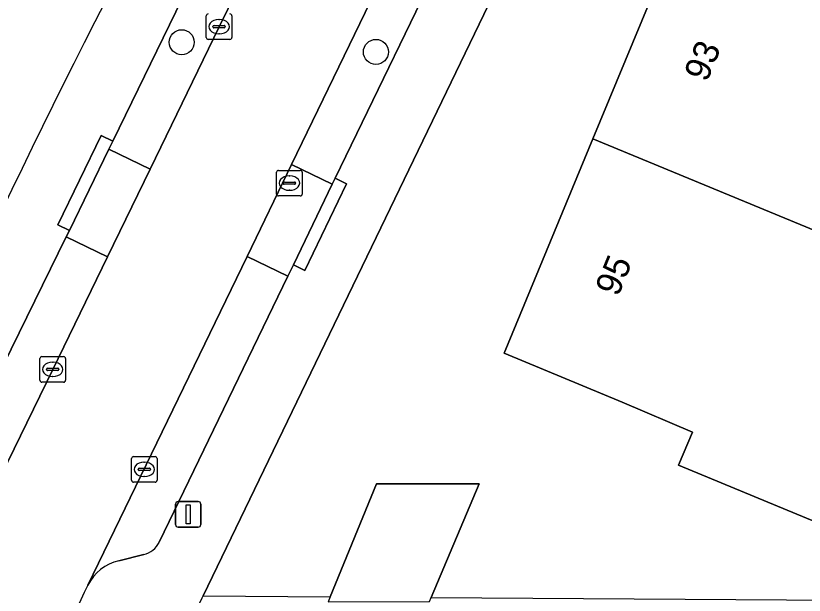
# Model space of a CAD drawing. Extents: x 160455 to 162082, y 388339 to 389736.
# Drawn here: x 161097.06 to 161127.92, y 388397.94 to 388420.61 of the extents above; entities that cross this region are included whole.
import ezdxf

# ---------------------------------------------------------------- set-up
doc = ezdxf.new("R2010")
doc.units = 0
for name, color, linetype in [('IMGEO_Boom', 7, 'Continuous'), ('IMGEO_Erf', 7, 'Continuous'), ('IMGEO_Kolk', 7, 'Continuous'), ('IMGEO_Lichtmast', 7, 'Continuous'), ('IMGEO_Pand', 7, 'Continuous'), ('IMGEO_Pand_nummerreeks', 7, 'Continuous'), ('IMGEO_Parkeervlak_open', 7, 'Continuous'), ('IMGEO_Rijbaan_lokaal_open', 7, 'Continuous'), ('IMGEO_Voetpad_open', 7, 'Continuous')]:
    doc.layers.add(name, color=color, linetype=linetype)

msp = doc.modelspace()

# ---------------------------------------------------------------- linework, layer by layer
at = {"layer": 'IMGEO_Boom'}
for centre in [(161103.557, 388419.571), (161111.157, 388419.194)]:
    msp.add_circle(centre, 0.489, dxfattribs=at)
at = {"layer": 'IMGEO_Erf'}
msp.add_lwpolyline([(161137.953, 388414.11), (161133.011, 388416.165), (161130.919, 388411.133), (161128.825, 388406.097), (161133.766, 388404.043), (161131.827, 388399.378), (161127.628, 388401.115), (161123.007, 388403.026), (161123.544, 388404.318), (161120.796, 388405.491), (161116.177, 388407.405), (161119.651, 388415.789), (161123.134, 388424.195), (161130.533, 388421.13), (161131.073, 388422.432), (161135.692, 388420.517), (161139.892, 388418.775)], close=True, dxfattribs=at)
msp.add_lwpolyline([(161116.292, 388422.56), (161104.393, 388397.916), (161109.368, 388397.882), (161111.183, 388402.293), (161115.193, 388402.301), (161113.321, 388397.854), (161143.127, 388397.648), (161131.913, 388370.772), (161166.578, 388370.892), (161167.461, 388370.895), (161168.235, 388373.732), (161168.712, 388375.481), (161168.878, 388375.94), (161169.183, 388376.889), (161169.888, 388378.734), (161171.546, 388382.545), (161172.554, 388384.86)], dxfattribs=at)
msp.add_arc((161380.249, 388277.69), 314.342, 146.8368, 157.50836, dxfattribs=at)
at = {"layer": 'IMGEO_Kolk'}
for p, q in [((161104.519, 388419.754), (161104.519, 388420.606)), ((161105.52, 388420.606), (161105.52, 388419.754)), ((161105.007, 388420.46), (161105.032, 388420.46)), ((161104.778, 388420.174), (161104.778, 388420.186)), ((161105.216, 388420.137), (161104.818, 388420.137)), ((161104.821, 388420.223), (161105.219, 388420.223)), ((161105.262, 388420.186), (161105.262, 388420.174)), ((161105.446, 388419.68), (161104.594, 388419.68)), ((161105.03, 388419.9), (161105.005, 388419.9)), ((161107.271, 388413.633), (161107.271, 388414.485)), ((161107.346, 388414.559), (161108.198, 388414.559)), ((161108.272, 388414.485), (161108.272, 388413.633)), ((161107.759, 388414.339), (161107.784, 388414.339)), ((161107.53, 388414.053), (161107.53, 388414.065)), ((161107.968, 388414.016), (161107.57, 388414.016)), ((161107.573, 388414.102), (161107.971, 388414.102)), ((161108.014, 388414.065), (161108.014, 388414.053)), ((161108.198, 388413.559), (161107.346, 388413.559)), ((161107.782, 388413.779), (161107.757, 388413.779)), ((161098.007, 388406.347), (161098.007, 388407.199)), ((161098.082, 388407.273), (161098.934, 388407.273)), ((161098.495, 388407.053), (161098.52, 388407.053)), ((161099.008, 388407.199), (161099.008, 388406.347)), ((161098.266, 388406.767), (161098.266, 388406.779)), ((161098.704, 388406.73), (161098.306, 388406.73)), ((161098.309, 388406.816), (161098.707, 388406.816)), ((161098.75, 388406.779), (161098.75, 388406.767)), ((161098.518, 388406.493), (161098.493, 388406.493)), ((161098.934, 388406.273), (161098.082, 388406.273)), ((161101.666, 388403.361), (161102.518, 388403.361)), ((161101.591, 388402.435), (161101.591, 388403.287)), ((161102.079, 388403.141), (161102.104, 388403.141)), ((161102.592, 388403.287), (161102.592, 388402.435)), ((161101.85, 388402.855), (161101.85, 388402.867)), ((161102.288, 388402.818), (161101.89, 388402.818)), ((161101.893, 388402.904), (161102.291, 388402.904)), ((161102.334, 388402.867), (161102.334, 388402.855)), ((161102.102, 388402.581), (161102.077, 388402.581)), ((161102.518, 388402.361), (161101.666, 388402.361))]:
    msp.add_line(p, q, dxfattribs=at)
for points in [[(161104.519, 388419.754), (161104.519, 388420.606)], [(161105.52, 388420.606), (161105.52, 388419.754)], [(161105.446, 388419.68), (161104.594, 388419.68)], [(161107.271, 388413.633), (161107.271, 388414.485)], [(161107.346, 388414.559), (161108.198, 388414.559)], [(161108.272, 388414.485), (161108.272, 388413.633)], [(161108.198, 388413.559), (161107.346, 388413.559)], [(161098.007, 388406.347), (161098.007, 388407.199)], [(161098.082, 388407.273), (161098.934, 388407.273)], [(161099.008, 388407.199), (161099.008, 388406.347)], [(161098.934, 388406.273), (161098.082, 388406.273)], [(161101.666, 388403.361), (161102.518, 388403.361)], [(161101.591, 388402.435), (161101.591, 388403.287)], [(161102.592, 388403.287), (161102.592, 388402.435)], [(161102.518, 388402.361), (161101.666, 388402.361)]]:
    msp.add_lwpolyline(points, dxfattribs=at)
for centre, radius, start, end in [((161104.596, 388420.604), 0.0765, 91.552, 178.448), ((161104.596, 388420.604), 0.0765, 91.552, 178.448), ((161105.444, 388420.604), 0.0765, 1.552, 88.448), ((161105.444, 388420.604), 0.0765, 1.552, 88.448), ((161104.818, 388420.183), 0.0403, 85.8775, 175.7526), ((161104.815, 388420.173), 0.0366, 178.938, 274.7102), ((161105.219, 388420.18), 0.043, 264.8664, 352.4533), ((161105.223, 388420.185), 0.0386, 1.7309, 96.639), ((161104.596, 388419.756), 0.0765, 181.552, 268.448), ((161104.596, 388419.756), 0.0765, 181.552, 268.448), ((161105.444, 388419.756), 0.0765, 271.552, 358.448), ((161105.444, 388419.756), 0.0765, 271.552, 358.448), ((161107.348, 388414.483), 0.0765, 91.552, 178.448), ((161107.348, 388414.483), 0.0765, 91.552, 178.448), ((161108.196, 388414.483), 0.0765, 1.552, 88.448), ((161108.196, 388414.483), 0.0765, 1.552, 88.448), ((161107.57, 388414.062), 0.0403, 85.8775, 175.7526), ((161107.567, 388414.052), 0.0366, 178.938, 274.7102), ((161107.971, 388414.059), 0.043, 264.8664, 352.4533), ((161107.975, 388414.064), 0.0386, 1.7309, 96.639), ((161107.348, 388413.635), 0.0765, 181.552, 268.448), ((161107.348, 388413.635), 0.0765, 181.552, 268.448), ((161108.196, 388413.635), 0.0765, 271.552, 358.448), ((161108.196, 388413.635), 0.0765, 271.552, 358.448), ((161098.084, 388407.197), 0.0765, 91.552, 178.448), ((161098.084, 388407.197), 0.0765, 91.552, 178.448), ((161098.932, 388407.197), 0.0765, 1.552, 88.448), ((161098.932, 388407.197), 0.0765, 1.552, 88.448), ((161098.306, 388406.776), 0.0403, 85.8775, 175.7526), ((161098.303, 388406.766), 0.0366, 178.938, 274.7102), ((161098.707, 388406.773), 0.043, 264.8664, 352.4533), ((161098.711, 388406.778), 0.0386, 1.7309, 96.639), ((161098.084, 388406.349), 0.0765, 181.552, 268.448), ((161098.084, 388406.349), 0.0765, 181.552, 268.448), ((161098.932, 388406.349), 0.0765, 271.552, 358.448), ((161098.932, 388406.349), 0.0765, 271.552, 358.448), ((161101.668, 388403.285), 0.0765, 91.552, 178.448), ((161101.668, 388403.285), 0.0765, 91.552, 178.448), ((161102.516, 388403.285), 0.0765, 1.552, 88.448), ((161102.516, 388403.285), 0.0765, 1.552, 88.448), ((161101.89, 388402.864), 0.0403, 85.8775, 175.7526), ((161101.887, 388402.854), 0.0366, 178.938, 274.7102), ((161102.291, 388402.861), 0.043, 264.8664, 352.4533), ((161102.295, 388402.866), 0.0386, 1.7309, 96.639), ((161101.668, 388402.437), 0.0765, 181.552, 268.448), ((161101.668, 388402.437), 0.0765, 181.552, 268.448), ((161102.516, 388402.437), 0.0765, 271.552, 358.448), ((161102.516, 388402.437), 0.0765, 271.552, 358.448)]:
    msp.add_arc(centre, radius, start, end, dxfattribs=at)
for centre, major_axis, ratio, start_param, end_param in [((161105.006, 388420.18), (-0.387, 0.002), 0.722429, 4.712389, 7.853982), ((161105.031, 388420.18), (-0.39, 0.002), 0.717154, 1.570796, 4.712389), ((161107.758, 388414.059), (-0.387, 0.002), 0.722429, 4.712389, 7.853982), ((161107.783, 388414.059), (-0.39, 0.002), 0.717154, 1.570796, 4.712389), ((161098.494, 388406.773), (-0.387, 0.002), 0.722429, 4.712389, 7.853982), ((161098.519, 388406.773), (-0.39, 0.002), 0.717154, 1.570796, 4.712389), ((161102.078, 388402.861), (-0.387, 0.002), 0.722429, 4.712389, 7.853982), ((161102.103, 388402.861), (-0.39, 0.002), 0.717154, 1.570796, 4.712389)]:
    msp.add_ellipse(centre, major_axis=major_axis, ratio=ratio, start_param=start_param, end_param=end_param, dxfattribs=at)
at = {"layer": 'IMGEO_Lichtmast'}
for p, q in [((161103.315, 388400.702), (161103.315, 388401.502)), ((161103.315, 388401.502), (161103.315, 388400.702)), ((161103.415, 388401.602), (161104.205, 388401.602)), ((161104.205, 388401.602), (161103.415, 388401.602)), ((161104.305, 388401.502), (161104.305, 388400.702)), ((161104.305, 388400.702), (161104.305, 388401.502)), ((161104.205, 388400.602), (161103.415, 388400.602)), ((161103.415, 388400.602), (161104.205, 388400.602))]:
    msp.add_line(p, q, dxfattribs=at)
msp.add_lwpolyline([(161103.735, 388401.477), (161103.885, 388401.477), (161103.885, 388400.727), (161103.735, 388400.727), (161103.735, 388401.477)], dxfattribs=at)
for centre, start, end in [((161103.415, 388401.502), 90, 180), ((161103.415, 388401.502), 90, 180), ((161104.205, 388401.502), 0, 90), ((161104.205, 388401.502), 360, 90), ((161103.415, 388400.702), 180, 270), ((161103.415, 388400.702), 180, 270), ((161104.205, 388400.702), 270, 0), ((161104.205, 388400.702), 270, 0)]:
    msp.add_arc(centre, 0.1, start, end, dxfattribs=at)
at = {"layer": 'IMGEO_Pand'}
for points in [[(161119.651, 388415.789), (161130.919, 388411.133), (161133.011, 388416.165), (161137.953, 388414.11), (161139.892, 388418.775), (161135.692, 388420.517), (161131.073, 388422.432), (161130.533, 388421.13), (161123.134, 388424.195)], [(161119.651, 388415.789), (161116.177, 388407.405), (161120.796, 388405.491), (161123.544, 388404.318), (161123.007, 388403.026), (161127.628, 388401.115), (161131.827, 388399.378), (161133.766, 388404.043), (161128.825, 388406.097), (161130.919, 388411.133)], [(161115.193, 388402.301), (161111.183, 388402.293), (161109.368, 388397.882), (161109.287, 388397.685), (161113.253, 388397.693), (161113.321, 388397.854)]]:
    msp.add_lwpolyline(points, close=True, dxfattribs=at)
at = {"layer": 'IMGEO_Parkeervlak_open'}
for points in [[(161108.157, 388426.565), (161106.531, 388427.363), (161100.856, 388415.701), (161100.706, 388415.391), (161102.316, 388414.609), (161105.022, 388420.179)], [(161114.193, 388423.813), (161112.619, 388424.637), (161112.584, 388424.565), (161107.854, 388414.792), (161109.451, 388414.02), (161109.562, 388414.251)], [(161102.316, 388414.609), (161100.706, 388415.391), (161099.159, 388412.204), (161099.037, 388411.955), (161100.647, 388411.173)], [(161109.451, 388414.02), (161107.854, 388414.792), (161106.112, 388411.193), (161107.713, 388410.418), (161107.929, 388410.864)]]:
    msp.add_lwpolyline(points, close=True, dxfattribs=at)
for points in [[(161100.647, 388411.173), (161099.037, 388411.955), (161094.099, 388401.913)], [(161094.699, 388398.983), (161098.509, 388406.772), (161100.647, 388411.173)], [(161107.713, 388410.418), (161106.112, 388411.193), (161099.887, 388398.331)], [(161102.674, 388400.008), (161107.713, 388410.418)], [(161101.095, 388399.288), (161102.074, 388399.528)]]:
    msp.add_lwpolyline(points, dxfattribs=at)
for centre, radius, start, end in [((161101.826, 388400.453), 0.958, 285.0116, 332.308), ((161101.505, 388397.529), 1.806, 103.1288, 153.6451)]:
    msp.add_arc(centre, radius, start, end, dxfattribs=at)
at = {"layer": 'IMGEO_Rijbaan_lokaal_open'}
for points in [[(161110.246, 388430.821), (161109.733, 388429.776), (161108.157, 388426.565), (161105.022, 388420.179), (161102.316, 388414.609), (161100.647, 388411.173), (161098.509, 388406.772), (161094.699, 388398.983)], [(161099.887, 388398.331), (161106.112, 388411.193), (161107.854, 388414.792), (161112.584, 388424.565)]]:
    msp.add_lwpolyline(points, dxfattribs=at)
msp.add_arc((161109.663, 388393.206), 11.038, 152.3354, 178.692, dxfattribs=at)
at = {"layer": 'IMGEO_Voetpad_open'}
for points in [[(161094.099, 388401.913), (161099.037, 388411.955), (161099.159, 388412.204), (161098.71, 388412.422), (161100.407, 388415.919), (161100.856, 388415.701), (161106.531, 388427.363), (161106.084, 388427.586), (161107.96, 388431.336), (161108.407, 388431.113)], [(161115.877, 388427.172), (161116.325, 388426.952), (161114.667, 388423.58), (161114.193, 388423.813), (161109.562, 388414.251), (161110.012, 388414.034), (161108.379, 388410.647), (161107.929, 388410.864), (161107.713, 388410.418), (161102.674, 388400.008)], [(161100.663, 388373.398), (161100.613, 388390.111), (161103.144, 388395.336), (161104.357, 388397.841), (161104.393, 388397.916), (161116.292, 388422.56)], [(161102.074, 388399.528), (161101.095, 388399.288)]]:
    msp.add_lwpolyline(points, dxfattribs=at)
for points in [[(161100.856, 388415.701), (161100.407, 388415.919), (161098.71, 388412.422), (161099.159, 388412.204), (161100.706, 388415.391)], [(161110.012, 388414.034), (161109.562, 388414.251), (161109.451, 388414.02), (161107.929, 388410.864), (161108.379, 388410.647)]]:
    msp.add_lwpolyline(points, close=True, dxfattribs=at)
for centre, radius, start, end in [((161380.249, 388277.69), 314.342, 146.8368, 157.50836), ((161101.826, 388400.453), 0.958, 285.0116, 332.308), ((161101.505, 388397.529), 1.806, 103.1288, 153.6451), ((161109.663, 388393.206), 11.038, 152.3354, 178.692)]:
    msp.add_arc(centre, radius, start, end, dxfattribs=at)

# ---------------------------------------------------------------- texts
at = {"layer": 'IMGEO_Pand_nummerreeks'}
for s, p in [('93', (161124.109, 388417.978)), ('95', (161120.63, 388409.583))]:
    msp.add_text(s, height=1, rotation=67.4931, dxfattribs=at).set_placement(p)

doc.saveas('drawing.dxf')
